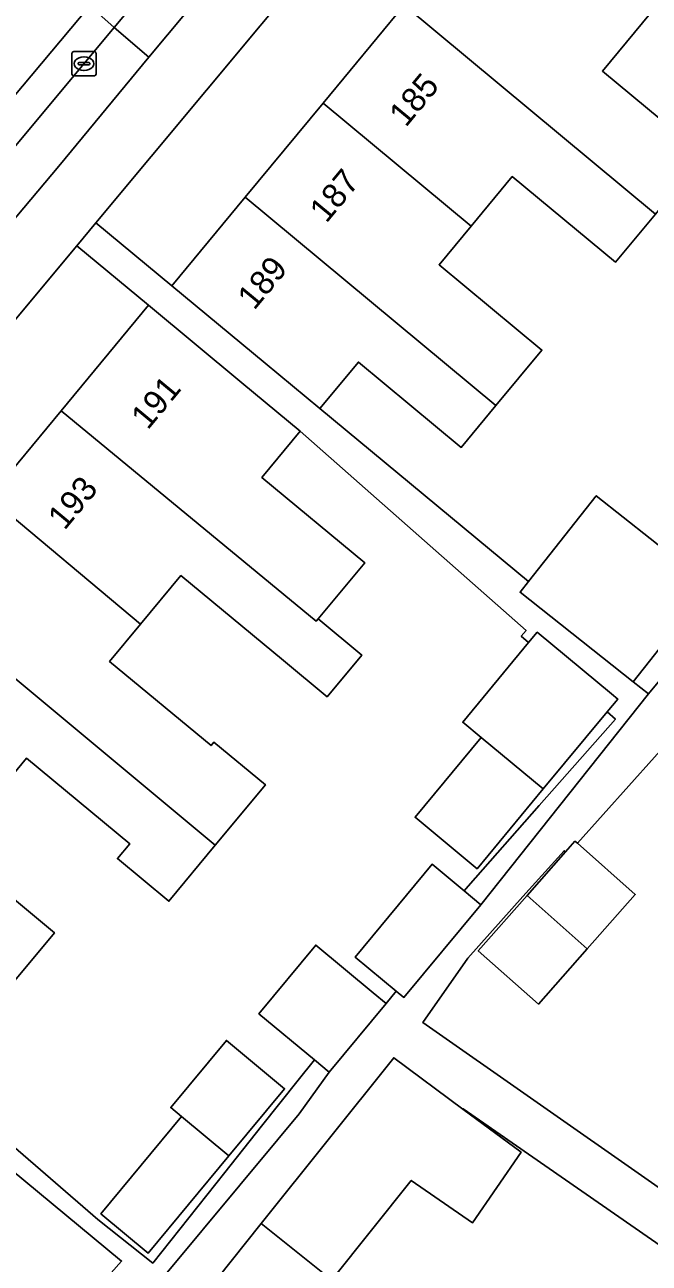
# Model space of a CAD drawing. Extents: x 160157 to 160921, y 381516 to 382045.
# Drawn here: x 160598.1 to 160623.8, y 381749.2 to 381800.2 of the extents above; entities that cross this region are included whole.
import ezdxf

# ---------------------------------------------------------------- set-up
doc = ezdxf.new("R2010")
doc.units = 0
for name, color, linetype in [('IMGEO_Erf', 7, 'Continuous'), ('IMGEO_Kolk', 7, 'Continuous'), ('IMGEO_Pand', 7, 'Continuous'), ('IMGEO_Pand_nummerreeks', 7, 'Continuous'), ('IMGEO_Parkeervlak_open', 7, 'Continuous'), ('IMGEO_Rijbaan_lokaal_gesloten', 7, 'Continuous'), ('IMGEO_Rijbaan_lokaal_open', 7, 'Continuous'), ('IMGEO_Voetpad_open', 7, 'Continuous')]:
    doc.layers.add(name, color=color, linetype=linetype)

msp = doc.modelspace()

# ---------------------------------------------------------------- linework, layer by layer
at = {"layer": 'IMGEO_Erf'}
for points in [[(160613.699, 381801.016), (160617.678, 381805.815), (160614.597, 381808.384), (160600.981, 381792.054), (160604.113, 381789.456), (160607.145, 381793.112), (160610.355, 381796.984)], [(160596.578, 381780.729), (160599.546, 381784.309), (160603.149, 381788.654), (160600.191, 381791.107), (160580.96, 381768.044), (160583.975, 381765.53), (160587.056, 381769.246), (160590.132, 381772.955), (160593.35, 381776.836)], [(160604.512, 381755.213), (160604.067, 381755.582), (160606.364, 381758.351), (160608.762, 381756.361), (160606.465, 381753.593), (160603.141, 381749.585), (160601.187, 381751.206)]]:
    msp.add_lwpolyline(points, close=True, dxfattribs=at)
for points in [[(160623.85, 381800.698), (160621.866, 381798.306), (160626.058, 381794.831)], [(160624.054, 381792.414), (160622.407, 381790.428), (160618.151, 381793.957), (160616.457, 381791.914), (160615.136, 381790.321), (160619.376, 381786.805), (160617.48, 381784.519), (160616.05, 381782.795), (160611.81, 381786.311), (160610.22, 381784.393), (160618.818, 381777.265), (160621.617, 381780.799), (160623.836, 381779.042)], [(160590.16, 381760.402), (160601.066, 381750.975), (160603.33, 381749.176), (160606.298, 381752.913), (160607.809, 381754.815), (160609.32, 381756.717), (160609.995, 381757.547), (160607.702, 381759.449), (160610.051, 381762.283), (160612.423, 381760.316), (160612.949, 381759.88), (160613.371, 381760.384), (160611.674, 381761.791), (160614.845, 381765.615), (160616.162, 381764.523), (160616.34, 381764.716), (160619.268, 381768.036), (160622.405, 381771.593), (160622.062, 381771.895), (160619.426, 381768.717), (160616.7, 381765.431), (160614.146, 381767.549), (160616.872, 381770.836), (160616.108, 381771.469), (160618.828, 381774.748), (160618.52, 381775.019), (160618.724, 381775.25), (160609.411, 381783.461), (160607.831, 381781.555), (160612.067, 381778.042), (160610.147, 381775.727), (160611.944, 381774.237), (160610.517, 381772.516), (160608.72, 381774.006), (160604.488, 381777.515), (160602.819, 381775.504), (160601.549, 381773.972), (160605.73, 381770.505), (160605.848, 381770.647), (160607.97, 381768.888), (160605.905, 381766.397), (160603.993, 381764.091), (160601.871, 381765.85), (160602.376, 381766.46), (160598.122, 381769.987), (160596.317, 381767.811)], [(160625.982, 381776.728), (160623.135, 381773.133), (160623.764, 381772.635), (160626.697, 381776.162)], [(160625.081, 381771.214), (160620.836, 381766.477), (160623.224, 381764.369), (160621.247, 381762.13), (160619.236, 381759.85), (160616.748, 381762.046), (160618.76, 381764.325), (160620.344, 381766.121), (160620.286, 381766.173), (160618.59, 381764.28), (160616.315, 381761.741), (160614.463, 381759.095), (160628.466, 381749.29)], [(160595.053, 381766.287), (160599.27, 381762.79), (160597.366, 381760.495)], [(160596.585, 381746.507), (160598.332, 381745.061), (160602.042, 381749.255), (160589.547, 381759.605)], [(160605.905, 381688.17), (160640.592, 381738.561), (160616.134, 381755.539), (160616.12, 381755.522), (160618.513, 381753.744), (160616.51, 381750.829), (160613.986, 381752.582), (160610.71, 381748.48), (160610.343, 381748.774), (160608.494, 381746.575), (160607.742, 381747.227), (160605.42, 381744.24), (160603.608, 381745.544), (160602.546, 381746.607), (160602.288, 381746.821), (160599.806, 381743.839), (160599.814, 381743.833), (160600.249, 381744.326), (160602.861, 381742.048), (160600.862, 381739.755), (160598.863, 381737.462), (160597.155, 381738.951), (160580.648, 381718.45)]]:
    msp.add_lwpolyline(points, dxfattribs=at)
at = {"layer": 'IMGEO_Kolk'}
for p, q in [((160600.067, 381799.111), (160600.919, 381799.111)), ((160599.992, 381798.185), (160599.992, 381799.037)), ((160600.251, 381798.605), (160600.251, 381798.617)), ((160600.689, 381798.568), (160600.291, 381798.568)), ((160600.294, 381798.654), (160600.692, 381798.654)), ((160600.48, 381798.891), (160600.505, 381798.891)), ((160600.735, 381798.617), (160600.735, 381798.605)), ((160600.993, 381799.037), (160600.993, 381798.185)), ((160600.919, 381798.111), (160600.067, 381798.111)), ((160600.503, 381798.331), (160600.478, 381798.331))]:
    msp.add_line(p, q, dxfattribs=at)
for points in [[(160600.067, 381799.111), (160600.919, 381799.111)], [(160599.992, 381798.185), (160599.992, 381799.037)], [(160600.993, 381799.037), (160600.993, 381798.185)], [(160600.919, 381798.111), (160600.067, 381798.111)]]:
    msp.add_lwpolyline(points, dxfattribs=at)
for centre, radius, start, end in [((160600.069, 381799.035), 0.0765, 91.552, 178.448), ((160600.069, 381799.035), 0.0765, 91.552, 178.448), ((160600.917, 381799.035), 0.0765, 1.552, 88.448), ((160600.917, 381799.035), 0.0765, 1.552, 88.448), ((160600.291, 381798.614), 0.0403, 85.8775, 175.7526), ((160600.288, 381798.604), 0.0366, 178.938, 274.7102), ((160600.692, 381798.611), 0.043, 264.8664, 352.4533), ((160600.696, 381798.616), 0.0386, 1.7309, 96.639), ((160600.069, 381798.187), 0.0765, 181.552, 268.448), ((160600.069, 381798.187), 0.0765, 181.552, 268.448), ((160600.917, 381798.187), 0.0765, 271.552, 358.448), ((160600.917, 381798.187), 0.0765, 271.552, 358.448)]:
    msp.add_arc(centre, radius, start, end, dxfattribs=at)
for centre, major_axis, ratio, start_param, end_param in [((160600.479, 381798.611), (-0.387, 0.002), 0.722429, 4.712389, 7.853982), ((160600.504, 381798.611), (-0.39, 0.002), 0.717154, 1.570796, 4.712389)]:
    msp.add_ellipse(centre, major_axis=major_axis, ratio=ratio, start_param=start_param, end_param=end_param, dxfattribs=at)
at = {"layer": 'IMGEO_Pand'}
for points in [[(160613.699, 381801.016), (160624.054, 381792.414), (160626.058, 381794.831), (160621.866, 381798.306), (160623.85, 381800.698), (160621.528, 381802.623), (160617.678, 381805.815)], [(160616.457, 381791.914), (160618.151, 381793.957), (160622.407, 381790.428), (160624.054, 381792.414), (160613.699, 381801.016), (160610.355, 381796.984)], [(160616.457, 381791.914), (160610.355, 381796.984), (160607.145, 381793.112), (160617.48, 381784.519), (160619.376, 381786.805), (160615.136, 381790.321)], [(160607.145, 381793.112), (160604.113, 381789.456), (160607.963, 381786.265), (160610.22, 381784.393), (160611.81, 381786.311), (160616.05, 381782.795), (160617.48, 381784.519)], [(160610.147, 381775.727), (160612.067, 381778.042), (160607.831, 381781.555), (160609.411, 381783.461), (160606.998, 381785.462), (160603.149, 381788.654), (160599.546, 381784.309), (160610.066, 381775.629)], [(160596.578, 381780.729), (160602.819, 381775.504), (160604.488, 381777.515), (160608.72, 381774.006), (160610.517, 381772.516), (160611.944, 381774.237), (160610.147, 381775.727), (160610.066, 381775.629), (160599.546, 381784.309)], [(160596.578, 381780.729), (160593.35, 381776.836), (160605.905, 381766.397), (160607.97, 381768.888), (160605.848, 381770.647), (160605.73, 381770.505), (160601.549, 381773.972), (160602.819, 381775.504)], [(160626.281, 381777.105), (160623.836, 381779.042), (160621.617, 381780.799), (160618.818, 381777.265), (160618.471, 381776.827), (160623.135, 381773.133), (160625.982, 381776.728)], [(160590.132, 381772.955), (160596.317, 381767.811), (160598.122, 381769.987), (160602.376, 381766.46), (160601.871, 381765.85), (160603.993, 381764.091), (160605.905, 381766.397), (160593.35, 381776.836)], [(160622.062, 381771.895), (160622.499, 381772.422), (160622.243, 381772.634), (160619.181, 381775.174), (160618.828, 381774.748), (160616.108, 381771.469), (160616.872, 381770.836), (160619.426, 381768.717)], [(160597.366, 381760.495), (160599.27, 381762.79), (160595.053, 381766.287), (160596.317, 381767.811), (160590.132, 381772.955), (160587.056, 381769.246)], [(160619.426, 381768.717), (160616.872, 381770.836), (160614.146, 381767.549), (160616.7, 381765.431)], [(160620.836, 381766.477), (160620.736, 381766.565), (160620.344, 381766.121), (160618.76, 381764.325), (160621.247, 381762.13), (160623.224, 381764.369)], [(160616.856, 381763.947), (160616.162, 381764.523), (160614.845, 381765.615), (160611.674, 381761.791), (160613.371, 381760.384), (160613.685, 381760.124)], [(160621.247, 381762.13), (160618.76, 381764.325), (160616.748, 381762.046), (160619.236, 381759.85)], [(160612.949, 381759.88), (160612.423, 381760.316), (160610.051, 381762.283), (160607.702, 381759.449), (160609.995, 381757.547), (160610.599, 381757.047)], [(160604.512, 381755.213), (160606.465, 381753.593), (160608.762, 381756.361), (160606.364, 381758.351), (160604.067, 381755.582)], [(160616.12, 381755.522), (160613.268, 381757.641), (160607.805, 381750.8), (160610.343, 381748.774), (160610.71, 381748.48), (160613.986, 381752.582), (160616.51, 381750.829), (160618.513, 381753.744)], [(160606.465, 381753.593), (160604.512, 381755.213), (160601.187, 381751.206), (160603.141, 381749.585)], [(160607.805, 381750.8), (160603.608, 381745.544), (160605.42, 381744.24), (160607.742, 381747.227), (160608.494, 381746.575), (160610.343, 381748.774)]]:
    msp.add_lwpolyline(points, close=True, dxfattribs=at)
at = {"layer": 'IMGEO_Parkeervlak_open'}
msp.add_lwpolyline([(160607.794, 381807.361), (160601.731, 381800.097), (160603.167, 381798.883), (160609.261, 381806.17)], close=True, dxfattribs=at)
msp.add_lwpolyline([(160587.813, 381780.546), (160599.457, 381794.39), (160603.167, 381798.883), (160601.731, 381800.097), (160571.401, 381763.753), (160567.175, 381758.693), (160560.113, 381750), (160559.501, 381749.238)], dxfattribs=at)
at = {"layer": 'IMGEO_Rijbaan_lokaal_gesloten'}
msp.add_lwpolyline([(160559.501, 381749.238), (160560.113, 381750), (160567.175, 381758.693), (160571.401, 381763.753), (160601.731, 381800.097), (160600.729, 381800.991), (160582.713, 381779.526), (160568.843, 381763.002), (160559.601, 381751.709)], dxfattribs=at)
at = {"layer": 'IMGEO_Rijbaan_lokaal_open'}
msp.add_lwpolyline([(160607.794, 381807.361), (160606.724, 381808.255), (160600.729, 381800.991), (160601.731, 381800.097)], close=True, dxfattribs=at)
msp.add_lwpolyline([(160568.843, 381763.002), (160582.713, 381779.526), (160600.729, 381800.991), (160597.19, 381803.934), (160581.539, 381785.212), (160560.755, 381760.365), (160558.112, 381757.129), (160556.164, 381754.68)], dxfattribs=at)
at = {"layer": 'IMGEO_Voetpad_open'}
for points in [[(160560.449, 381748.035), (160561.169, 381743.908), (160564.062, 381747.78), (160565.914, 381750), (160580.313, 381767.268), (160580.96, 381768.044), (160600.191, 381791.107), (160600.981, 381792.054), (160614.597, 381808.384)], [(160610.601, 381807.783), (160610.386, 381807.561), (160609.261, 381806.17), (160603.167, 381798.883), (160599.457, 381794.39), (160587.813, 381780.546)], [(160626.697, 381776.162), (160623.764, 381772.635), (160616.856, 381763.947), (160613.685, 381760.124), (160613.371, 381760.384), (160612.949, 381759.88), (160610.599, 381757.047), (160609.371, 381755.332), (160608.487, 381754.269), (160602.288, 381746.821)], [(160628.466, 381749.29), (160614.463, 381759.095), (160616.315, 381761.741), (160618.59, 381764.28), (160620.286, 381766.173), (160620.344, 381766.121), (160620.736, 381766.565), (160620.836, 381766.477), (160625.081, 381771.214)], [(160603.608, 381745.544), (160607.805, 381750.8), (160613.268, 381757.641), (160616.12, 381755.522), (160616.134, 381755.539), (160640.592, 381738.561)]]:
    msp.add_lwpolyline(points, dxfattribs=at)
for points in [[(160604.113, 381789.456), (160600.981, 381792.054), (160600.191, 381791.107), (160603.149, 381788.654), (160606.998, 381785.462), (160609.411, 381783.461), (160618.724, 381775.25), (160618.52, 381775.019), (160618.828, 381774.748), (160619.181, 381775.174), (160622.243, 381772.634), (160622.499, 381772.422), (160622.062, 381771.895), (160622.405, 381771.593), (160619.268, 381768.036), (160616.34, 381764.716), (160616.162, 381764.523), (160616.856, 381763.947), (160623.764, 381772.635), (160623.135, 381773.133), (160618.471, 381776.827), (160618.818, 381777.265), (160610.22, 381784.393), (160607.963, 381786.265)], [(160583.975, 381765.53), (160580.96, 381768.044), (160580.313, 381767.268), (160583.302, 381764.776), (160587.153, 381761.587), (160589.547, 381759.605), (160602.042, 381749.255), (160598.332, 381745.061), (160599.806, 381743.839), (160602.288, 381746.821), (160608.487, 381754.269), (160609.371, 381755.332), (160610.599, 381757.047), (160609.995, 381757.547), (160609.32, 381756.717), (160607.809, 381754.815), (160606.298, 381752.913), (160603.33, 381749.176), (160601.066, 381750.975), (160590.16, 381760.402), (160587.824, 381762.338)]]:
    msp.add_lwpolyline(points, close=True, dxfattribs=at)

# ---------------------------------------------------------------- texts
at = {"layer": 'IMGEO_Pand_nummerreeks'}
for s, rotation, p in [('185', 50.3342, (160613.763, 381795.956)), ('187', 50.3342, (160610.486, 381792.004)), ('189', 50.3342, (160607.511, 381788.417)), ('191', 50.3351, (160603.123, 381783.484)), ('193', 50.3351, (160599.691, 381779.347))]:
    msp.add_text(s, height=1, rotation=rotation, dxfattribs=at).set_placement(p)

doc.saveas('drawing.dxf')
